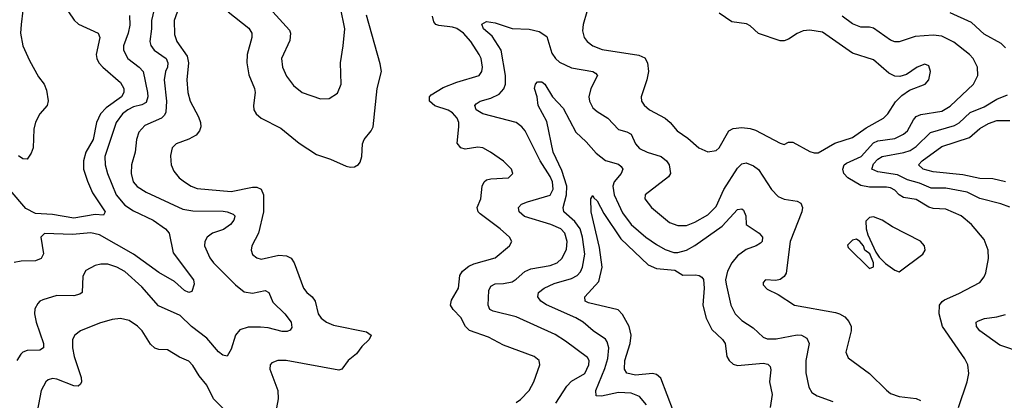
# Model space of a CAD drawing. Header units: inches. Extents: x 1308407 to 1441228, y 959628 to 1036311.
# Tile 486 of 656: x 1401095 to 1405724, y 982423 to 984213. Entities that reach past the tile are written whole.
import ezdxf

# ---------------------------------------------------------------- set-up
doc = ezdxf.new("R2010")
doc.units = ezdxf.units.IN
doc.header["$MEASUREMENT"] = 0
doc.layers.add('B4908', color=7, linetype='Continuous')

msp = doc.modelspace()

# ---------------------------------------------------------------- linework, layer by layer
at = {"layer": 'B4908', "color": 5}
for points, elevation in [([(1401734.3, 984290), (1401714.6, 984210), (1401715.1, 984170), (1401707.8, 984110), (1401711.6, 984091.6), (1401727.1, 984070), (1401784, 984030), (1401792.4, 984010), (1401789.6, 983990), (1401780.3, 983970), (1401774.6, 983930), (1401785.7, 983830), (1401782.2, 983777.8), (1401775.8, 983764.2), (1401761.6, 983750), (1401684.4, 983715.6), (1401655.7, 983684.3), (1401645.2, 983650), (1401637.8, 983590), (1401620.5, 983530), (1401619.4, 983490), (1401629.4, 983450), (1401648.3, 983428.3), (1401690, 983402.8), (1401862.3, 983322.3), (1401910, 983313.8), (1402052, 983312), (1402070.7, 983310), (1402098.4, 983298.4), (1402107.4, 983290), (1402106.9, 983286.9), (1402102.8, 983270), (1402087.2, 983250), (1402053.1, 983226.9), (1402002, 983210), (1401977.5, 983190), (1401965.8, 983170), (1401964.7, 983150), (1401990, 983093.4), (1402006.8, 983070), (1402110, 982966.3), (1402150, 982934), (1402190, 982926.8), (1402250, 982939.7), (1402266.7, 982930), (1402285.5, 982885.5), (1402341.8, 982830), (1402372.2, 982790), (1402375.1, 982764.9), (1402366.7, 982753.3), (1402352.9, 982747.2), (1402330, 982746.5), (1402263.5, 982763.5), (1402227.8, 982767.8), (1402170, 982767), (1402130, 982754.6), (1402109.4, 982730), (1402090, 982663.7), (1402070, 982631.3), (1402050, 982635.6), (1402030, 982651.8), (1401975.3, 982715.3), (1401902.9, 982770), (1401850, 982821.6), (1401747.8, 982867.8), (1401670, 982956.8), (1401590, 983028.9), (1401551.6, 983050), (1401510, 983063.1), (1401476.2, 983063.8), (1401450, 983057.6), (1401406, 983034), (1401392.3, 983007.7), (1401389, 982931), (1401378, 982922), (1401350, 982914.5), (1401270, 982916.5), (1401204, 982896), (1401190, 982889.7), (1401180.9, 982879.1), (1401167.2, 982852.8), (1401164.8, 982830), (1401173.4, 982790), (1401207.5, 982690), (1401206.9, 982670), (1401190, 982658.7), (1401130, 982657), (1401110.1, 982649.9), (1401100.1, 982639.9), (1401082.1, 982610)], 2860), ([(1401325.3, 984250), (1401351.7, 984211.7), (1401372.5, 984192.5), (1401463.9, 984150), (1401471.5, 984130), (1401454.8, 984050), (1401457.9, 984030), (1401468.1, 984010), (1401486, 983990), (1401570, 983918.4), (1401585.1, 983890), (1401585.5, 983870), (1401573.3, 983850), (1401501.5, 983798.5), (1401474.8, 983770), (1401456.9, 983730), (1401440.8, 983650), (1401406.5, 983590), (1401395.2, 983550), (1401396.1, 983510), (1401413.4, 983453.4), (1401438.3, 983398.3), (1401496.5, 983310), (1401490, 983294.5), (1401450, 983297.6), (1401350, 983279.6), (1401250, 983296.6), (1401170, 983301.2), (1401124.9, 983324.9), (1401050, 983411.7)], 2820), ([(1401612.1, 984232.1), (1401612.9, 984187.1), (1401606.1, 984150), (1401582.7, 984090), (1401583.2, 984070), (1401603.8, 984030), (1401657.6, 983990), (1401675.8, 983970), (1401695.9, 983870), (1401698.4, 983850), (1401690, 983824.5), (1401670, 983813.2), (1401630, 983803.5), (1401603.3, 983790), (1401578.2, 983770), (1401549.6, 983730), (1401496.4, 983570), (1401496.6, 983530), (1401508.6, 983490), (1401549.1, 983390), (1401590, 983340.7), (1401630, 983314), (1401722.8, 983270), (1401780.3, 983230), (1401797.4, 983210), (1401816.6, 983116.6), (1401912.8, 982990), (1401915.3, 982970), (1401905.2, 982934.8), (1401890.3, 982929.7), (1401870, 982939.2), (1401822.5, 982982.5), (1401750, 983023.6), (1401630.9, 983110.9), (1401470, 983201.7), (1401430, 983211.2), (1401343.6, 983203.6), (1401212.3, 983207.7), (1401194.3, 983190), (1401207.4, 983112.6), (1401197, 983090), (1401170, 983079.8), (1401102.1, 983077.9), (1401070, 983071.4)], 2840), ([(1401110, 984256), (1401101.6, 984190), (1401099.8, 984150), (1401110.8, 984090), (1401141.1, 984021.1), (1401184.2, 983944.2), (1401210.2, 983910), (1401221.3, 983881.3), (1401229.1, 983830.9), (1401224, 983810), (1401190.2, 983769.8), (1401169, 983731), (1401161.7, 983698.3), (1401159.2, 983610), (1401150, 983585.1), (1401130, 983556.9), (1401110, 983558.5), (1401090, 983572.3)], 2780), ([(1401842.9, 984270), (1401821.5, 984210), (1401823.9, 984143.9), (1401834.4, 984110), (1401882.3, 984042.3), (1401888.3, 984010), (1401881.5, 983930), (1401886, 983870), (1401897.5, 983830), (1401936.2, 983756.2), (1401945.4, 983730), (1401946.7, 983710), (1401941.2, 983690), (1401924.9, 983670), (1401890, 983650.6), (1401830.6, 983630), (1401812, 983610), (1401805.1, 983574.9), (1401805.8, 983550), (1401808.1, 983530), (1401820.6, 983500.6), (1401844.4, 983470), (1401870.3, 983450), (1401901.1, 983430), (1401930, 983419.2), (1402090, 983405), (1402190, 983425.3), (1402210, 983426), (1402230, 983416.9), (1402241.3, 983390), (1402241, 983310), (1402217.7, 983210), (1402186, 983150), (1402183.2, 983130), (1402189.4, 983109.4), (1402210, 983093.4), (1402230, 983087.3), (1402313.7, 983106.3), (1402350, 983102.9), (1402371.7, 983091.7), (1402385, 983070), (1402430.1, 982950.1), (1402446, 982930), (1402470.2, 982910), (1402483.9, 982890), (1402498.9, 982830), (1402513.4, 982810), (1402538.3, 982790), (1402570, 982775.9), (1402725.5, 982745.5), (1402748.2, 982730), (1402738.7, 982710), (1402704.2, 982675.8), (1402678.1, 982641.9), (1402638.9, 982610), (1402610, 982569.6), (1402595.3, 982564.7), (1402348, 982610), (1402309.2, 982610.8), (1402280.5, 982599.5), (1402272.7, 982590), (1402272, 982570), (1402309, 982470), (1402310.3, 982430), (1402291.2, 982328.8)], 2880), ([(1402075.8, 984250), (1402173.1, 984173.1), (1402186.7, 984150), (1402186.3, 984130), (1402165.5, 984050), (1402163.9, 984010), (1402173.3, 983953.4), (1402198.8, 983890), (1402202.5, 983870), (1402194.5, 983810), (1402196.5, 983790), (1402207.3, 983770), (1402230.3, 983750), (1402323.3, 983703.3), (1402410, 983632.1), (1402490, 983578.6), (1402556.7, 983556.7), (1402630, 983523.7), (1402650, 983519.5), (1402670, 983521.3), (1402688.2, 983531.8), (1402696.6, 983543.4), (1402703.5, 983570), (1402706.6, 983630), (1402714.8, 983650), (1402747.8, 983690), (1402756.5, 983710), (1402776.3, 983890), (1402795.7, 983970), (1402790, 984005.1), (1402725.1, 984234.9)], 2920), ([(1402285.4, 984250), (1402363.8, 984163.8), (1402369.1, 984150), (1402365.2, 984114.8), (1402326, 984030), (1402330.3, 983990), (1402350, 983948), (1402383.4, 983903.4), (1402424, 983870), (1402510, 983840.4), (1402550, 983843), (1402590, 983867.3), (1402606, 983910), (1402603.1, 984010), (1402616.8, 984090), (1402623.7, 984170), (1402603.9, 984270)], 2940), ([(1403430, 982412.6), (1403450, 982426.7), (1403490, 982469), (1403513.2, 982510), (1403541, 982590), (1403536.9, 982610), (1403514, 982630), (1403370, 982682), (1403299.7, 982719.7), (1403210, 982751.6), (1403190.9, 982770.9), (1403170, 982812), (1403132.9, 982850), (1403121.5, 982870), (1403125.5, 982894.5), (1403158.6, 982950), (1403165, 983010), (1403177.4, 983030), (1403206.3, 983053.7), (1403230, 983065.6), (1403330, 983093), (1403398.7, 983150), (1403409.6, 983170), (1403398.4, 983190), (1403354, 983230), (1403260.5, 983300.5), (1403250.9, 983310), (1403246.6, 983330), (1403262.6, 983370), (1403269, 983431), (1403278.7, 983450), (1403290, 983459.5), (1403310, 983464.4), (1403394, 983470), (1403413.6, 983490), (1403407, 983510), (1403370, 983547.3), (1403309.5, 983590), (1403272.3, 983610), (1403250, 983614.2), (1403190, 983604.8), (1403169.5, 983610), (1403152.2, 983632.2), (1403159.6, 983710), (1403159.6, 983730), (1403152.6, 983750), (1403130, 983775.5), (1403110, 983787.9), (1403047.7, 983807.7), (1403021.5, 983830), (1403022.6, 983850), (1403030, 983859.2), (1403086.2, 983893.8), (1403150, 983920.1), (1403255.8, 983950), (1403268.7, 983970), (1403270.6, 983990), (1403264.8, 984030), (1403255.4, 984050), (1403217, 984110), (1403182.3, 984150), (1403150, 984172.2), (1403130, 984178.6), (1403065.8, 984185.8), (1403051.3, 984191.3), (1403042.8, 984202.8), (1403035.6, 984230)], 2880), ([(1403762.4, 984250), (1403744.1, 984190), (1403741.1, 984161.1), (1403749, 984130), (1403763.6, 984110), (1403790.3, 984090), (1403833.6, 984073.6), (1404006.7, 984046.7), (1404034.3, 984034.3), (1404047.6, 984010), (1404050.9, 983970), (1404044, 983930), (1404017.8, 983850), (1404018.9, 983830), (1404031, 983811), (1404056.5, 983790), (1404130.4, 983750), (1404153.4, 983730), (1404185.7, 983690), (1404235.8, 983655.8), (1404288.8, 983610), (1404330, 983592.4), (1404370, 983598.5), (1404384, 983610), (1404429, 983691), (1404450, 983702), (1404490, 983706.8), (1404530, 983701.9), (1404553.9, 983693.9), (1404670, 983632.7), (1404690, 983626.8), (1404710, 983637.6), (1404730, 983637.2), (1404810, 983593.9), (1404830, 983587.1), (1404850, 983587.7), (1404927, 983633), (1405010, 983659.2), (1405075.3, 983704.7), (1405156.4, 983750), (1405177.1, 983770), (1405213.1, 983826.9), (1405243.3, 983856.7), (1405278.6, 983881.4), (1405352, 983910), (1405370, 983931), (1405378, 983970), (1405370, 983996), (1405350, 984003.6), (1405314, 983990), (1405264.2, 983955.8), (1405233.6, 983946.4), (1405210, 983947.6), (1405181.7, 983961.7), (1405110, 984024.4), (1405010, 984055.9), (1404870, 984155), (1404810, 984163.4), (1404779.3, 984160.7), (1404751.2, 984148.8), (1404710, 984121.7), (1404690, 984113.6), (1404670, 984114.1), (1404568.7, 984148.7), (1404530, 984183.5), (1404512.9, 984192.9), (1404443.2, 984203.2), (1404383.2, 984243.2)], 2880), ([(1405509.8, 982390.2), (1405549.7, 982510), (1405557.7, 982550), (1405552.4, 982590), (1405538.5, 982618.5), (1405433.7, 982770), (1405417.6, 982830), (1405420.2, 982870), (1405431.6, 982888.4), (1405443.5, 982896.5), (1405510, 982925.2), (1405610, 982977), (1405630, 983003.8), (1405637.2, 983022.8), (1405649.8, 983090), (1405649, 983130), (1405630, 983179.7), (1405570.8, 983250), (1405522.2, 983290), (1405450, 983321.4), (1405390, 983325.6), (1405370, 983331.4), (1405310, 983367.3), (1405250, 983376.8), (1405230, 983389.8), (1405210, 983411.1), (1405190, 983422.5), (1405170, 983426.2), (1405090, 983425.2), (1405050, 983433.8), (1404989, 983470), (1404969.8, 983490), (1404964.5, 983510), (1404971.8, 983530), (1404981.8, 983538.2), (1405051.7, 983570), (1405110, 983633.6), (1405130, 983643.3), (1405210, 983654.3), (1405250, 983674.2), (1405270, 983691), (1405297.5, 983742.5), (1405310, 983757.2), (1405332.7, 983767.3), (1405430, 983782.6), (1405470, 983806.5), (1405578.8, 983910), (1405599.8, 983950), (1405598.2, 983990), (1405578, 984030), (1405560.8, 984050), (1405487.4, 984107.4), (1405430, 984136.4), (1405390, 984139.7), (1405305.7, 984134.3), (1405230, 984109.8), (1405210, 984109.8), (1405190, 984116.8), (1405110, 984173), (1405090, 984177.8), (1405050, 984177.7), (1405010, 984193.6), (1404962, 984230)], 2860), ([(1405730, 984080.3), (1405710, 984101), (1405630, 984144.7), (1405570, 984199.9), (1405470, 984245.7)], 2840), ([(1403615.3, 982410), (1403666.9, 982490), (1403690, 982514), (1403751.9, 982550), (1403770.9, 982590), (1403771.9, 982610), (1403764.5, 982624.5), (1403662, 982702), (1403612.6, 982732.6), (1403430, 982815.5), (1403321.9, 982841.9), (1403305.4, 982850), (1403297.2, 982870), (1403300.6, 982939.4), (1403310, 982960.2), (1403330, 982970.8), (1403370, 982972.1), (1403410, 982980.9), (1403430, 982992.9), (1403470, 983029.4), (1403497.7, 983042.3), (1403590, 983056.9), (1403622.4, 983070), (1403643.9, 983090), (1403655.9, 983110), (1403665.5, 983134.5), (1403669.9, 983170), (1403658.3, 983210), (1403639.5, 983230), (1403592, 983250), (1403468.4, 983288.4), (1403443.7, 983310), (1403440.2, 983330), (1403454.8, 983345.2), (1403482.7, 983357.3), (1403590, 983388.4), (1403603.4, 983416.6), (1403599.9, 983450), (1403590, 983475), (1403541.7, 983550), (1403472.3, 983690), (1403455.5, 983710), (1403429.7, 983730), (1403272, 983770), (1403241.8, 983790), (1403234.7, 983810), (1403242.1, 983817.9), (1403259.6, 983830), (1403310, 983843.5), (1403350, 983863.7), (1403371.7, 983888.3), (1403379.4, 983910), (1403379.9, 983950), (1403359.7, 984070), (1403316.4, 984136.4), (1403276.2, 984170), (1403267.3, 984192.7), (1403290, 984205), (1403330, 984197.7), (1403410, 984171.9), (1403490, 984168.6), (1403537.4, 984157.4), (1403573.4, 984133.4), (1403596.5, 984056.5), (1403614.6, 984030), (1403632.9, 984012.9), (1403690, 983986.5), (1403790, 983970.1), (1403801.8, 983961.8), (1403811.5, 983950), (1403780.8, 983890), (1403770.9, 983850), (1403774, 983830), (1403790, 983799), (1403810, 983781.1), (1403860.7, 983750), (1403910, 983696.5), (1403950, 983685.8), (1403970, 983674.7), (1403990.9, 983630), (1404010, 983607.9), (1404045.3, 983590), (1404111.6, 983570), (1404136.2, 983550), (1404148.3, 983530), (1404154.9, 983490), (1404146, 983474), (1404036.4, 983390), (1404034.9, 983370), (1404065.3, 983330), (1404150, 983259.7), (1404190, 983245.1), (1404230, 983245.5), (1404270, 983261.2), (1404330, 983296.1), (1404370, 983334.2), (1404406.1, 983413.9), (1404470, 983515.1), (1404490, 983535.3), (1404510, 983539.8), (1404545.4, 983525.4), (1404568.1, 983508.1), (1404630, 983414.7), (1404661.6, 983381.6), (1404690, 983369.2), (1404750, 983359.7), (1404768.5, 983350), (1404775.2, 983330), (1404772, 983310), (1404717, 983170), (1404698.6, 983021.4), (1404690, 983005.1), (1404670, 982991.2), (1404650, 982987), (1404602, 982990), (1404590, 982978), (1404590, 982966.8), (1404610, 982946), (1404660.9, 982920.9), (1404737.3, 982870), (1404930, 982835.9), (1404950.1, 982830.1), (1404975.1, 982815.1), (1404994, 982794), (1405003.9, 982770), (1405004.5, 982750), (1404978.9, 982650), (1404990, 982623), (1405090, 982548.9), (1405170, 982470.3), (1405190, 982456), (1405230, 982440.9), (1405310, 982431.8), (1405330, 982422.4)], 2860), ([(1404041.7, 982401.7), (1404010, 982441.5), (1403970, 982456.6), (1403910, 982460.6), (1403830, 982442), (1403805, 982445), (1403804.6, 982470), (1403847, 982573), (1403860.5, 982619.5), (1403865.6, 982670), (1403858, 982698), (1403850, 982710.6), (1403792.1, 982750), (1403744.8, 982790), (1403710, 982811.3), (1403572.8, 982872.8), (1403545.3, 982890), (1403530.9, 982910), (1403535.1, 982930), (1403560.4, 982950), (1403607.8, 982972.2), (1403690, 982996.6), (1403716.2, 983010), (1403732.1, 983027.9), (1403741.4, 983050), (1403751.8, 983110), (1403741.8, 983190), (1403730.3, 983230), (1403704.9, 983264.9), (1403654, 983310), (1403651, 983330), (1403666.6, 983390), (1403666.9, 983430), (1403644.7, 983504.7), (1403603, 983590), (1403573.8, 983733.8), (1403532.4, 983810), (1403528.4, 983850), (1403515.8, 983890), (1403519.6, 983910), (1403530, 983920.4), (1403550, 983921.1), (1403564.4, 983910), (1403600.3, 983850), (1403650, 983796.9), (1403710, 983684.9), (1403758.7, 983638.7), (1403805.2, 983585.2), (1403850, 983550.8), (1403910, 983534.3), (1403922.5, 983522.5), (1403930.2, 983510), (1403922.6, 983490), (1403890.7, 983450), (1403884.1, 983430), (1403889.7, 983390), (1403910, 983345.2), (1403930, 983305.6), (1403970, 983250.2), (1404039.3, 983190), (1404090, 983155.8), (1404130, 983132.8), (1404170, 983117.8), (1404190, 983117.9), (1404230, 983130.1), (1404270, 983150.6), (1404398.5, 983241.5), (1404470, 983320.3), (1404490, 983323.7), (1404497.6, 983317.6), (1404509.1, 983290), (1404510.2, 983250), (1404571.6, 983210), (1404587.8, 983190), (1404585.7, 983170), (1404577.4, 983162.6), (1404557.1, 983150), (1404510, 983132.6), (1404470, 983102.2), (1404443.4, 983070), (1404423.4, 983030), (1404414.2, 982990), (1404416.6, 982970), (1404439.4, 982870), (1404458.8, 982830), (1404490, 982797.8), (1404544.1, 982764.1), (1404590, 982720.7), (1404610, 982712.7), (1404652.1, 982712.1), (1404750, 982731.3), (1404770.4, 982730), (1404795.8, 982715.8), (1404807.2, 982690), (1404790.9, 982610), (1404791.7, 982551.7), (1404805.1, 982485.1), (1404820, 982459.9), (1404843.9, 982443.9), (1404918.4, 982418.4)], 2840), ([(1405750, 983331.4), (1405707.6, 983347.6), (1405610, 983372.7), (1405550, 983401.8), (1405450, 983420.5), (1405381.3, 983421.3), (1405325.1, 983445.1), (1405270, 983459.6), (1405222.9, 983482.9), (1405130, 983497), (1405102.3, 983510), (1405110, 983534.7), (1405130, 983557.1), (1405149.7, 983570.3), (1405252, 983588), (1405281.9, 983598.1), (1405310, 983617.1), (1405377.4, 983682.6), (1405490, 983715.7), (1405511.4, 983728.6), (1405563.3, 983776.7), (1405630, 983803.3), (1405690, 983838.7), (1405740, 983860)], 2840), ([(1405730, 983450.3), (1405670, 983464.1), (1405610, 983466.3), (1405530, 983483), (1405390, 983497.6), (1405343.5, 983510), (1405321.4, 983530), (1405338.6, 983550), (1405430, 983617.5), (1405561.4, 983658.6), (1405610, 983702.1), (1405650, 983724.7), (1405690, 983738.4), (1405750, 983739.8)], 2820), ([(1404169.9, 982370.1), (1404110, 982527), (1404090, 982544.2), (1404070, 982549.9), (1403990, 982542.1), (1403950, 982550.8), (1403938.7, 982570), (1403940.5, 982610), (1403965.3, 982690), (1403970.9, 982730), (1403961.1, 982770), (1403930, 982826.6), (1403908.7, 982848.7), (1403770, 982882.4), (1403754.3, 982890), (1403751.9, 982910), (1403818, 982982), (1403833.1, 983050), (1403821.8, 983141.8), (1403781.8, 983310), (1403780.7, 983370), (1403790, 983386.8), (1403794.8, 983374.8), (1403810, 983361.3), (1403841.4, 983301.4), (1403922.3, 983182.3), (1404050, 983060.5), (1404090, 983042.9), (1404175.2, 983035.2), (1404212.5, 983012.5), (1404272.6, 983012.6), (1404290.2, 983010.2), (1404302.8, 983002.8), (1404310.9, 982990.9), (1404314.1, 982950), (1404307.6, 982870), (1404322.6, 982810), (1404350, 982755.9), (1404399, 982710), (1404411.7, 982690), (1404419.3, 982630), (1404431.3, 982610), (1404450, 982593), (1404470, 982586.8), (1404590, 982598.5), (1404613.2, 982593.2), (1404622.9, 982582.9), (1404627.3, 982567.3), (1404620.5, 982510), (1404633.8, 982450), (1404624, 982390)], 2820), ([(1402127.7, 982307.7), (1402006, 982430), (1401975.2, 982495.2), (1401938.9, 982538.9), (1401910, 982586.3), (1401890, 982606.9), (1401846.6, 982626.6), (1401790, 982661), (1401750, 982662.6), (1401730, 982668.4), (1401710, 982687.1), (1401670.6, 982750), (1401650, 982771.6), (1401610, 982798.8), (1401570, 982808.7), (1401530, 982803.1), (1401470, 982786.3), (1401381.6, 982750), (1401354.9, 982730), (1401343.6, 982710), (1401343.2, 982670), (1401351.2, 982628.8), (1401384.2, 982530), (1401385.7, 982510), (1401380.7, 982499.3), (1401370.2, 982489.8), (1401350, 982490.9), (1401270, 982522.2), (1401250, 982525.3), (1401230, 982519.1), (1401218.7, 982510), (1401196.1, 982470), (1401177.7, 982370)], 2880), ([(1405810, 982646.5), (1405702.9, 982682.9), (1405609.8, 982750), (1405593.8, 982770), (1405592.6, 982790), (1405602.6, 982797.4), (1405631.5, 982808.5), (1405690, 982816.3), (1405730, 982827.5)], 2840)]:
    msp.add_lwpolyline(points, dxfattribs=dict(at, elevation=elevation))
at = {"layer": 'B4908', "color": 5, "elevation": 2880}
for points in [[(1405110, 983286), (1405090, 983282.9), (1405073.8, 983266.2), (1405075.3, 983230), (1405082.2, 983202.2), (1405120.6, 983120.6), (1405136, 983096), (1405166.3, 983066.3), (1405210, 983034.9), (1405230, 983028), (1405341.2, 983110), (1405352.7, 983130), (1405349.2, 983150), (1405330, 983172.3), (1405199.1, 983239.1), (1405150, 983271.1)], [(1405030, 983180.9), (1405010, 983176), (1404987.9, 983152.1), (1404990, 983142), (1405090, 983042.8), (1405108.7, 983051.3), (1405109, 983070), (1405092.1, 983112.1), (1405069.4, 983129.4), (1405062.7, 983150), (1405045.2, 983170)]]:
    msp.add_lwpolyline(points, close=True, dxfattribs=at)

doc.saveas('drawing.dxf')
